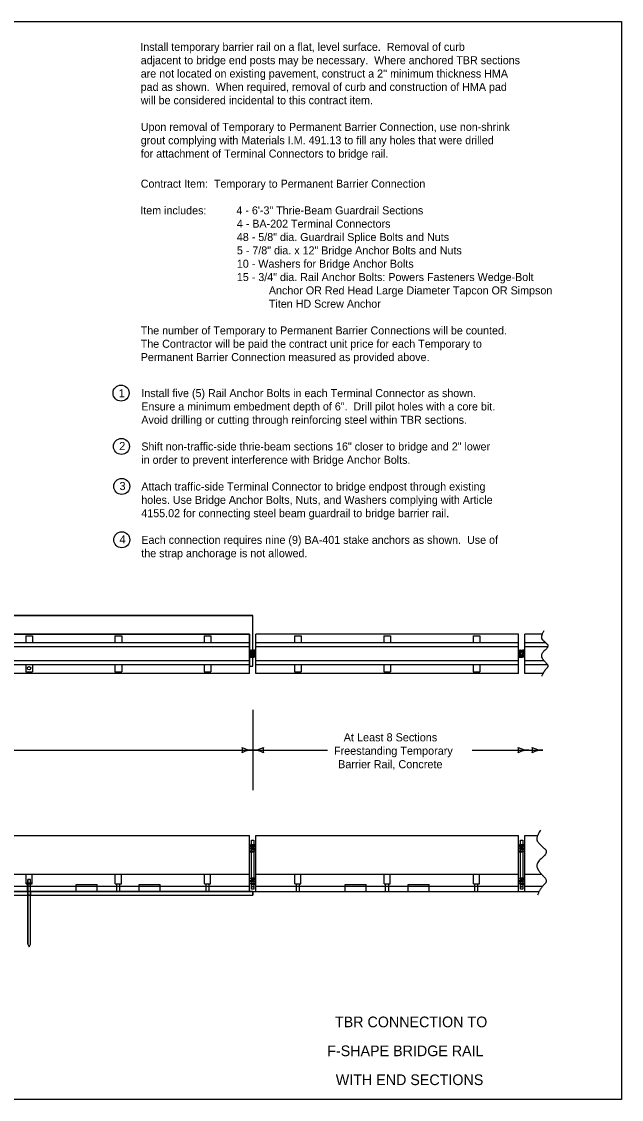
# Model space of a CAD drawing. Extents: x 10028 to 81668, y 3581 to 11018.
# Drawn here: x 22944 to 24068, y 7924 to 9944 of the extents above; entities that cross this region are included whole.
import ezdxf

# ---------------------------------------------------------------- set-up
doc = ezdxf.new("R2010")
doc.units = 0
for name, color, linetype in [('conPaving', 7, 'Continuous'), ('dsnCellsNorthArrow', 7, 'Continuous'), ('dsnTextTabulation', 7, 'Continuous'), ('Level 41', 7, 'Continuous'), ('Level 9', 7, 'Continuous'), ('SheetBorder', 7, 'Continuous')]:
    doc.layers.add(name, color=color, linetype=linetype)

msp = doc.modelspace()

# ---------------------------------------------------------------- linework, layer by layer
at = {"layer": 'conPaving'}
for p, q in [((22791.6, 8307.1), (22955.9, 8307.1)), ((22955.9, 8307.1), (22955.9, 8313.6)), ((22960.8, 8313.6), (22960.8, 8307.1)), ((22960.8, 8307.1), (23377.1, 8307.1)), ((23164.7, 8313.6), (23128.3, 8313.6)), ((23377.1, 8307.1), (23377.1, 8313.6))]:
    msp.add_line(p, q, dxfattribs=at)
for points in [[(22955.9, 8313.6), (22955.5, 8313.6), (22879.9, 8313.6)], [(23046.8, 8313.6), (22961.1, 8313.6), (22960.8, 8313.6)], [(23128.3, 8313.6), (23122.6, 8313.6), (23086.1, 8313.6), (23046.8, 8313.6)], [(23377.1, 8313.6), (23370.9, 8313.6), (23295.4, 8313.6), (23289.7, 8313.6), (23204.1, 8313.6), (23164.7, 8313.6)]]:
    msp.add_lwpolyline(points, dxfattribs=at)
at = {"layer": 'dsnTextTabulation'}
for p, q in [((23371.2, 8796.1), (22879.7, 8796.1)), ((23371.2, 8722.4), (23371.2, 8796.1)), ((23874.6, 8796.1), (23383.1, 8796.1)), ((23383.1, 8722.4), (23383.1, 8796.1)), ((23874.6, 8722.4), (23874.6, 8796.1)), ((23919.2, 8796.1), (23886.5, 8796.1)), ((23886.5, 8722.4), (23886.5, 8796.1)), ((23371.2, 8779.8), (22879.7, 8779.8)), ((23371.2, 8772.4), (22879.7, 8772.4)), ((23874.6, 8779.8), (23383.1, 8779.8)), ((23874.6, 8772.4), (23383.1, 8772.4)), ((23925.7, 8779.8), (23886.5, 8779.8)), ((23928.6, 8772.4), (23886.5, 8772.4)), ((23371.2, 8746.2), (22879.7, 8746.2)), ((23371.2, 8738.8), (22879.7, 8738.8)), ((23874.6, 8746.2), (23383.1, 8746.2)), ((23874.6, 8738.8), (23383.1, 8738.8)), ((23922.7, 8746.2), (23886.5, 8746.2)), ((23927.7, 8738.8), (23886.5, 8738.8)), ((23371.2, 8722.4), (22879.7, 8722.4)), ((23874.6, 8722.4), (23383.1, 8722.4)), ((23920.8, 8722.4), (23886.5, 8722.4)), ((23377.1, 8654.1), (23377.1, 8503.4)), ((22245.9, 8578.7), (23377.1, 8578.7)), ((23377.1, 8578.7), (23517, 8578.7)), ((23788, 8578.7), (23920.5, 8578.7)), ((22879.7, 8418.5), (23371.2, 8418.5)), ((23371.2, 8313.9), (23371.2, 8418.5)), ((23383.1, 8313.9), (23383.1, 8418.5)), ((23383.1, 8418.5), (23874.6, 8418.5)), ((23874.6, 8313.9), (23874.6, 8418.5)), ((23886.5, 8313.9), (23886.5, 8418.5)), ((23886.5, 8418.5), (23910.9, 8418.5)), ((22879.7, 8346.4), (23371.2, 8346.4)), ((23383.1, 8346.4), (23874.6, 8346.4)), ((23886.5, 8346.4), (23917.9, 8346.4)), ((22879.7, 8323.4), (23371.2, 8323.4)), ((23046.8, 8326.7), (23086.1, 8326.7)), ((23046.8, 8313.6), (23046.8, 8323.4)), ((23086.1, 8313.6), (23086.1, 8323.4)), ((23164.7, 8326.7), (23204.1, 8326.7)), ((23164.7, 8313.6), (23164.7, 8323.4)), ((23204.1, 8313.6), (23204.1, 8323.4)), ((23383.1, 8323.4), (23874.6, 8323.4)), ((23550.2, 8326.7), (23589.5, 8326.7)), ((23550.2, 8313.6), (23550.2, 8323.4)), ((23589.5, 8313.6), (23589.5, 8323.4)), ((23668.1, 8326.7), (23707.5, 8326.7)), ((23668.1, 8313.6), (23668.1, 8323.4)), ((23707.5, 8313.6), (23707.5, 8323.4)), ((23886.5, 8323.4), (23919.4, 8323.4)), ((22879.9, 8313.6), (23046.8, 8313.6)), ((23086.1, 8313.6), (23164.7, 8313.6)), ((23204.1, 8313.6), (23370.9, 8313.6)), ((23383.3, 8313.6), (23550.2, 8313.6)), ((23589.5, 8313.6), (23668.1, 8313.6)), ((23707.5, 8313.6), (23874.3, 8313.6)), ((23886.7, 8313.6), (23913.5, 8313.6))]:
    msp.add_line(p, q, dxfattribs=at)
for centre in [(23130.5, 9247.8), (23131.3, 9147.8), (23131.9, 9072.8), (23131.9, 8972.8)]:
    msp.add_circle(centre, 15, dxfattribs=at)
for centre, radius, start, end in [((23341.5, 8578.7), 16.4, 342.2666, 17.7333), ((23377.1, 8621.2), 42.5, 241.9275, 270), ((23341.5, 8578.7), 16.4, 342.2666, 17.7333), ((23377.1, 8621.2), 42.5, 241.9275, 270), ((23377.1, 8536.2), 42.5, 90, 118.0725), ((23377.1, 8536.2), 42.5, 90, 118.0725), ((23377.1, 8621.2), 42.5, 270, 298.0725), ((23377.1, 8536.2), 42.5, 61.9275, 90), ((23412.8, 8578.7), 16.4, 162.2666, 197.7334), ((23858.7, 8578.7), 16.4, 342.2666, 17.7333), ((23894.4, 8621.2), 42.5, 241.9275, 270), ((23894.4, 8536.2), 42.5, 90, 118.0725), ((23884.8, 8578.7), 16.4, 342.2666, 17.7333), ((23920.5, 8621.2), 42.5, 241.9275, 270), ((23920.5, 8536.2), 42.5, 90, 118.0725)]:
    msp.add_arc(centre, radius, start, end, dxfattribs=at)
at = {"layer": 'Level 41'}
for p, q in [((22952, 8793), (22964.6, 8793)), ((22952, 8793), (22952, 8779.8)), ((22964.6, 8793), (22964.6, 8779.8)), ((23119.1, 8793), (23131.7, 8793)), ((23119.1, 8793), (23119.1, 8779.8)), ((23131.7, 8793), (23131.7, 8779.8)), ((23286.3, 8793), (23286.3, 8779.8)), ((23286.3, 8793), (23298.8, 8793)), ((23298.8, 8793), (23298.8, 8779.8)), ((23455.4, 8793), (23468, 8793)), ((23455.4, 8793), (23455.4, 8779.8)), ((23468, 8793), (23468, 8779.8)), ((23622.5, 8793), (23635.1, 8793)), ((23622.5, 8793), (23622.5, 8779.8)), ((23635.1, 8793), (23635.1, 8779.8)), ((23789.7, 8793), (23789.7, 8779.8)), ((23789.7, 8793), (23802.2, 8793)), ((23802.2, 8793), (23802.2, 8779.8)), ((23371.2, 8766), (23375.1, 8766)), ((23371.2, 8763.6), (23375.1, 8763.6)), ((23371.2, 8755), (23375.1, 8755)), ((23371.2, 8752.6), (23375.1, 8752.6)), ((23383.1, 8766), (23379.1, 8766)), ((23383.1, 8763.6), (23379.1, 8763.6)), ((23383.1, 8755), (23379.1, 8755)), ((23383.1, 8752.6), (23379.1, 8752.6)), ((23874.6, 8766), (23878.5, 8766)), ((23874.6, 8763.6), (23878.5, 8763.6)), ((23874.6, 8755), (23878.5, 8755)), ((23874.6, 8752.6), (23878.5, 8752.6)), ((23886.5, 8766), (23882.5, 8766)), ((23886.5, 8763.6), (23882.5, 8763.6)), ((23886.5, 8755), (23882.5, 8755)), ((23886.5, 8752.6), (23882.5, 8752.6)), ((22952, 8738.8), (22952, 8725.5)), ((22964.6, 8738.8), (22964.6, 8725.5)), ((23119.1, 8738.8), (23119.1, 8725.5)), ((23131.7, 8738.8), (23131.7, 8725.5)), ((23286.3, 8738.8), (23286.3, 8725.5)), ((23298.8, 8738.8), (23298.8, 8725.5)), ((23455.4, 8738.8), (23455.4, 8725.5)), ((23468, 8738.8), (23468, 8725.5)), ((23622.5, 8738.8), (23622.5, 8725.5)), ((23635.1, 8738.8), (23635.1, 8725.5)), ((23789.7, 8738.8), (23789.7, 8725.5)), ((23802.2, 8738.8), (23802.2, 8725.5)), ((22952, 8725.5), (22964.6, 8725.5)), ((23119.1, 8725.5), (23131.7, 8725.5)), ((23286.3, 8725.5), (23298.8, 8725.5)), ((23455.4, 8725.5), (23468, 8725.5)), ((23622.5, 8725.5), (23635.1, 8725.5)), ((23789.7, 8725.5), (23802.2, 8725.5)), ((23371.2, 8399.9), (23379.7, 8399.9)), ((23371.2, 8397.7), (23379.7, 8397.7)), ((23371.2, 8390), (23379.7, 8390)), ((23371.2, 8387.9), (23379.7, 8387.9)), ((23374.6, 8394.9), (23383.1, 8394.9)), ((23374.6, 8392.8), (23383.1, 8392.8)), ((23874.6, 8399.9), (23883.1, 8399.9)), ((23874.6, 8397.7), (23883.1, 8397.7)), ((23874.6, 8390), (23883.1, 8390)), ((23874.6, 8387.9), (23883.1, 8387.9)), ((23878, 8394.9), (23886.5, 8394.9)), ((23878, 8392.8), (23886.5, 8392.8)), ((22952.6, 8327.8), (22952.6, 8346.4)), ((22964, 8327.8), (22964, 8346.4)), ((23119.8, 8327.8), (23119.8, 8346.4)), ((23131.1, 8327.8), (23131.1, 8346.4)), ((23286.9, 8327.8), (23286.9, 8346.4)), ((23298.2, 8327.8), (23298.2, 8346.4)), ((23456, 8327.8), (23456, 8346.4)), ((23467.4, 8327.8), (23467.4, 8346.4)), ((23623.2, 8327.8), (23623.2, 8346.4)), ((23634.5, 8327.8), (23634.5, 8346.4)), ((23790.3, 8327.8), (23790.3, 8346.4)), ((23801.6, 8327.8), (23801.6, 8346.4)), ((22952.6, 8327.8), (22964, 8327.8)), ((22955.5, 8313.6), (22955.5, 8327.8)), ((22961.1, 8313.6), (22961.1, 8327.8)), ((23119.8, 8327.8), (23131.1, 8327.8)), ((23122.6, 8313.6), (23122.6, 8327.8)), ((23128.3, 8313.6), (23128.3, 8327.8)), ((23286.9, 8327.8), (23298.2, 8327.8)), ((23289.7, 8313.6), (23289.7, 8327.8)), ((23295.4, 8313.6), (23295.4, 8327.8)), ((23371.2, 8334.3), (23379.7, 8334.3)), ((23371.2, 8332.2), (23379.7, 8332.2)), ((23374.6, 8339.2), (23383.1, 8339.2)), ((23374.6, 8337.1), (23383.1, 8337.1)), ((23374.6, 8329.4), (23383.1, 8329.4)), ((23374.6, 8327.3), (23383.1, 8327.3)), ((23456, 8327.8), (23467.4, 8327.8)), ((23458.9, 8313.6), (23458.9, 8327.8)), ((23464.5, 8313.6), (23464.5, 8327.8)), ((23623.2, 8327.8), (23634.5, 8327.8)), ((23626, 8313.6), (23626, 8327.8)), ((23631.7, 8313.6), (23631.7, 8327.8)), ((23790.3, 8327.8), (23801.6, 8327.8)), ((23793.1, 8313.6), (23793.1, 8327.8)), ((23798.8, 8313.6), (23798.8, 8327.8)), ((23874.6, 8334.3), (23883.1, 8334.3)), ((23874.6, 8332.2), (23883.1, 8332.2)), ((23878, 8339.2), (23886.5, 8339.2)), ((23878, 8337.1), (23886.5, 8337.1)), ((23878, 8329.4), (23886.5, 8329.4)), ((23878, 8327.3), (23886.5, 8327.3))]:
    msp.add_line(p, q, dxfattribs=at)
for centre, radius in [((22958.3, 8732.2), 3.15), ((23374.6, 8393.9), 1.06), ((23379.7, 8398.8), 1.06), ((23379.7, 8389), 1.06), ((23878, 8393.9), 1.06), ((23883.1, 8398.8), 1.06), ((23883.1, 8389), 1.06), ((23374.6, 8338.2), 1.06), ((23374.6, 8328.4), 1.06), ((23379.7, 8333.3), 1.06), ((23878, 8338.2), 1.06), ((23878, 8328.4), 1.06), ((23883.1, 8333.3), 1.06)]:
    msp.add_circle(centre, radius, dxfattribs=at)
for centre, radius, start, end in [((23379.1, 8759.3), 6.68, 90, 270), ((23379.1, 8759.3), 4.33, 90, 270), ((23375.1, 8759.3), 6.68, 270, 90), ((23375.1, 8759.3), 4.33, 270, 90), ((23882.5, 8759.3), 6.68, 90, 270), ((23882.5, 8759.3), 4.33, 90, 270), ((23878.5, 8759.3), 6.68, 270, 90), ((23878.5, 8759.3), 4.33, 270, 90)]:
    msp.add_arc(centre, radius, start, end, dxfattribs=at)
at = {"layer": 'Level 9'}
for p, q in [((21357.6, 8831), (23377.1, 8831)), ((23377.1, 8765.8), (23377.1, 8831)), ((23377.1, 8736), (23377.1, 8831)), ((22879.7, 8796.1), (23371.2, 8796.1)), ((23371.2, 8766), (23375.1, 8766)), ((23375.1, 8752.6), (23371.2, 8752.6)), ((23373, 8765.8), (23381.2, 8765.8)), ((23373, 8752.7), (23373, 8765.8)), ((23381.2, 8752.7), (23373, 8752.7)), ((23377.1, 8752.7), (23376.3, 8752.7)), ((23376.6, 8765.8), (23377.1, 8765.8)), ((23377.1, 8736), (23377.1, 8752.7)), ((23381.2, 8765.8), (23381.2, 8752.7)), ((23876.4, 8765.8), (23884.6, 8765.8)), ((23876.4, 8752.7), (23876.4, 8765.8)), ((23884.6, 8752.7), (23876.4, 8752.7)), ((23884.6, 8765.8), (23884.6, 8752.7)), ((23371.2, 8736), (23377.1, 8736)), ((23371.2, 8736), (23377.1, 8736)), ((23375.1, 8409.7), (23379.2, 8409.7)), ((23375.1, 8401.5), (23375.1, 8409.7)), ((23379.2, 8409.7), (23379.2, 8401.5)), ((23878.5, 8409.7), (23882.6, 8409.7)), ((23878.5, 8401.5), (23878.5, 8409.7)), ((23882.6, 8409.7), (23882.6, 8401.5)), ((23373, 8401.5), (23381.2, 8401.5)), ((23373, 8399.9), (23373, 8401.5)), ((23381.2, 8399.9), (23373, 8399.9)), ((23375.1, 8317.9), (23375.1, 8399.9)), ((23379.2, 8399.9), (23379.2, 8317.9)), ((23381.2, 8401.5), (23381.2, 8399.9)), ((23876.4, 8401.5), (23884.6, 8401.5)), ((23876.4, 8399.9), (23876.4, 8401.5)), ((23884.6, 8399.9), (23876.4, 8399.9)), ((23878.5, 8317.9), (23878.5, 8399.9)), ((23882.6, 8399.9), (23882.6, 8317.9)), ((23884.6, 8401.5), (23884.6, 8399.9)), ((22953.4, 8329.4), (22953.4, 8327.8)), ((22955.9, 8329.4), (22953.4, 8329.4)), ((22953.4, 8327.8), (22953.4, 8329.4)), ((22953.4, 8327.8), (22955.5, 8327.8)), ((22955.5, 8327.8), (22955.9, 8327.8)), ((22960.8, 8336), (22955.9, 8336)), ((22955.9, 8336), (22955.9, 8329.4)), ((22960.8, 8336), (22955.9, 8336)), ((22955.9, 8214.8), (22955.9, 8336)), ((22960.8, 8329.4), (22955.9, 8329.4)), ((22955.9, 8329.4), (22955.9, 8327.8)), ((22955.9, 8327.8), (22955.9, 8329.4)), ((22955.9, 8329.4), (22960.8, 8329.4)), ((22960.8, 8327.8), (22955.9, 8327.8)), ((22955.9, 8327.8), (22955.9, 8323.4)), ((22955.9, 8327.8), (22960.8, 8327.8)), ((22960.8, 8323.4), (22955.9, 8323.4)), ((22955.9, 8323.4), (22955.9, 8313.6)), ((22955.9, 8323.4), (22960.8, 8323.4)), ((22960.8, 8329.4), (22960.8, 8336)), ((22960.8, 8214.8), (22960.8, 8336)), ((22960.8, 8327.8), (22960.8, 8329.4)), ((22960.8, 8329.4), (22960.8, 8327.8)), ((22960.8, 8323.4), (22960.8, 8327.8)), ((22960.8, 8313.6), (22960.8, 8323.4)), ((23046.8, 8323.4), (23046.8, 8326.7)), ((23046.8, 8323.4), (23086.1, 8323.4)), ((23086.1, 8323.4), (23086.1, 8326.7)), ((23164.7, 8323.4), (23164.7, 8326.7)), ((23164.7, 8323.4), (23204.1, 8323.4)), ((23204.1, 8323.4), (23204.1, 8326.7)), ((23550.2, 8323.4), (23550.2, 8326.7)), ((23550.2, 8323.4), (23589.5, 8323.4)), ((23589.5, 8323.4), (23589.5, 8326.7)), ((23668.1, 8323.4), (23668.1, 8326.7)), ((23668.1, 8323.4), (23707.5, 8323.4)), ((23707.5, 8323.4), (23707.5, 8326.7)), ((21034.4, 8313.6), (23909.2, 8313.6)), ((21357.6, 8307.1), (23377.1, 8307.1)), ((22960.8, 8313.6), (22955.9, 8313.6)), ((22955.9, 8313.6), (22955.9, 8307.1)), ((22955.9, 8313.6), (22960.8, 8313.6)), ((22960.8, 8307.1), (22955.9, 8307.1)), ((22955.9, 8307.1), (22955.9, 8214.8)), ((22955.9, 8307.1), (22960.8, 8307.1)), ((22960.8, 8307.1), (22960.8, 8313.6)), ((22960.8, 8214.8), (22960.8, 8307.1)), ((23370.9, 8313.6), (23371.2, 8313.9)), ((23379.2, 8317.9), (23375.1, 8317.9)), ((23377.1, 8313.6), (23377.1, 8307.1)), ((23383.1, 8313.9), (23383.3, 8313.6)), ((23874.3, 8313.6), (23874.6, 8313.9)), ((23882.6, 8317.9), (23878.5, 8317.9)), ((23886.5, 8313.9), (23886.7, 8313.6)), ((22955.9, 8214.8), (22958.3, 8209.8)), ((22955.9, 8214.8), (22958.3, 8209.8)), ((22958.3, 8209.8), (22960.8, 8214.8)), ((22958.3, 8209.8), (22960.8, 8214.8))]:
    msp.add_line(p, q, dxfattribs=at)
for points in [[(23377.1, 8831), (22043, 8831), (21858, 8831), (21858, 8831)], [(23371.2, 8796.1), (23371.2, 8779.8), (23371.2, 8772.4), (23371.2, 8766)], [(23371.2, 8752.6), (23371.2, 8746.2), (23371.2, 8738.8), (23371.2, 8736)], [(22953.4, 8329.4), (22963.2, 8329.4), (22963.2, 8327.8), (22953.4, 8327.8)], [(22963.2, 8327.8), (22963.2, 8329.4), (22960.8, 8329.4)], [(22960.8, 8327.8), (22961.1, 8327.8), (22963.2, 8327.8)]]:
    msp.add_lwpolyline(points, dxfattribs=at)
for centre, radius in [((23377.1, 8759.3), 2.05), ((23880.5, 8759.3), 2.05), ((23377.1, 8322.9), 1.02), ((23880.5, 8322.9), 1.02)]:
    msp.add_circle(centre, radius, dxfattribs=at)
for start, end in [(77.6043, 90), (270, 280.2309)]:
    msp.add_arc((23375.1, 8759.3), 6.68, start, end, dxfattribs=at)
for points in [[(23922.2, 8801.9), (23914.9, 8790.7), (23923.9, 8781.3), (23932.9, 8773.2), (23915.7, 8758.6), (23920.5, 8747.5), (23932.4, 8736.4), (23923, 8727.8), (23918.3, 8717.5)], [(23915.7, 8428.4), (23905.2, 8412.3), (23918.2, 8398.8), (23931.1, 8387.1), (23906.5, 8366.1), (23913.2, 8350.1), (23930.5, 8334), (23916.9, 8321.7), (23910.2, 8306.9)]]:
    msp.add_open_spline(points, degree=2, dxfattribs=at)
at = {"layer": 'SheetBorder'}
msp.add_lwpolyline([(20932.5, 9944), (24067.5, 9944), (24067.5, 7924), (20932.5, 7924)], close=True, dxfattribs=at)

# ---------------------------------------------------------------- texts
at = {"layer": 'dsnCellsNorthArrow'}
for s, height, p in [('At Least 8 Sections', 15.2, (23547.5, 8595.1)), ('Freestanding Temporary', 15.2, (23529.2, 8569.9)), ('Barrier Rail, Concrete', 15.2, (23537, 8544.7)), ('TBR CONNECTION TO', 20, (23531.1, 8059.3)), ('F-SHAPE BRIDGE RAIL', 20, (23516.6, 8005.1)), ('WITH END SECTIONS', 20, (23532.6, 7950.9))]:
    msp.add_text(s, height=height, dxfattribs=at).set_placement(p)
at = {"layer": 'dsnTextTabulation'}
for s, p in [('1', (23126.1, 9239.9)), ('2', (23127.1, 9141)), ('3', (23127.7, 9066)), ('4', (23127.7, 8966))]:
    msp.add_text(s, height=15.2, dxfattribs=at).set_placement(p)
at = {"layer": 'Level 9'}
for s, p in [('Install temporary barrier rail on a flat, level surface.  Removal of curb ', (23166.6, 9889.1)), ('adjacent to bridge end posts may be necessary.  Where anchored TBR sections ', (23167.4, 9864.1)), ("are not located on existing pavement, construct a 2'' minimum thickness HMA ", (23167.4, 9839.1)), ('pad as shown.  When required, removal of curb and construction of HMA pad ', (23167.3, 9814.1)), ('will be considered incidental to this contract item.', (23167.4, 9789.1)), ('Upon removal of Temporary to Permanent Barrier Connection, use non-shrink ', (23167.4, 9739.1)), ('grout complying with Materials I.M. 491.13 to fill any holes that were drilled ', (23167.4, 9714.1)), ('for attachment of Terminal Connectors to bridge rail.', (23167.4, 9689.1)), ('Contract Item:  Temporary to Permanent Barrier Connection', (23167.4, 9632.7)), ('Item includes:', (23166.6, 9582.7)), ('4 - 6\'-3" Thrie-Beam Guardrail Sections', (23346.6, 9582.7)), ('4 - BA-202 Terminal Connectors', (23347.4, 9557.7)), ('48 - 5/8" dia. Guardrail Splice Bolts and Nuts', (23347.4, 9532.7)), ('5 - 7/8" dia. x 12" Bridge Anchor Bolts and Nuts', (23347.4, 9507.7)), ('10 - Washers for Bridge Anchor Bolts', (23347.4, 9482.7)), ('15 - 3/4" dia. Rail Anchor Bolts: Powers Fasteners Wedge-Bolt', (23347.4, 9457.7)), ('Anchor OR Red Head Large Diameter Tapcon OR Simpson', (23407.4, 9432.7)), ('Titen HD Screw Anchor', (23407.4, 9407.7)), ('The number of Temporary to Permanent Barrier Connections will be counted.  ', (23167.4, 9357.7)), ('The Contractor will be paid the contract unit price for each Temporary to ', (23167.4, 9332.7)), ('Permanent Barrier Connection measured as provided above.', (23167.4, 9307.7)), ('Install five (5) Rail Anchor Bolts in each Terminal Connector as shown.  ', (23168.5, 9240.2)), ('Ensure a minimum embedment depth of 6".  Drill pilot holes with a core bit.  ', (23168.5, 9215.2)), ('Avoid drilling or cutting through reinforcing steel within TBR sections.', (23168.5, 9190.2)), ('Shift non-traffic-side thrie-beam sections 16" closer to bridge and 2" lower ', (23168.5, 9140.2)), ('in order to prevent interference with Bridge Anchor Bolts.', (23168.5, 9115.2)), ('Attach traffic-side Terminal Connector to bridge endpost through existing ', (23168.5, 9065.2)), ('holes. Use Bridge Anchor Bolts, Nuts, and Washers complying with Article ', (23168.5, 9040.2)), ('4155.02 for connecting steel beam guardrail to bridge barrier rail.', (23168.5, 9015.2)), ('Each connection requires nine (9) BA-401 stake anchors as shown.  Use of ', (23168.5, 8965.2)), ('the strap anchorage is not allowed.', (23168.5, 8940.2))]:
    msp.add_text(s, height=15, dxfattribs=at).set_placement(p)

doc.saveas('drawing.dxf')
